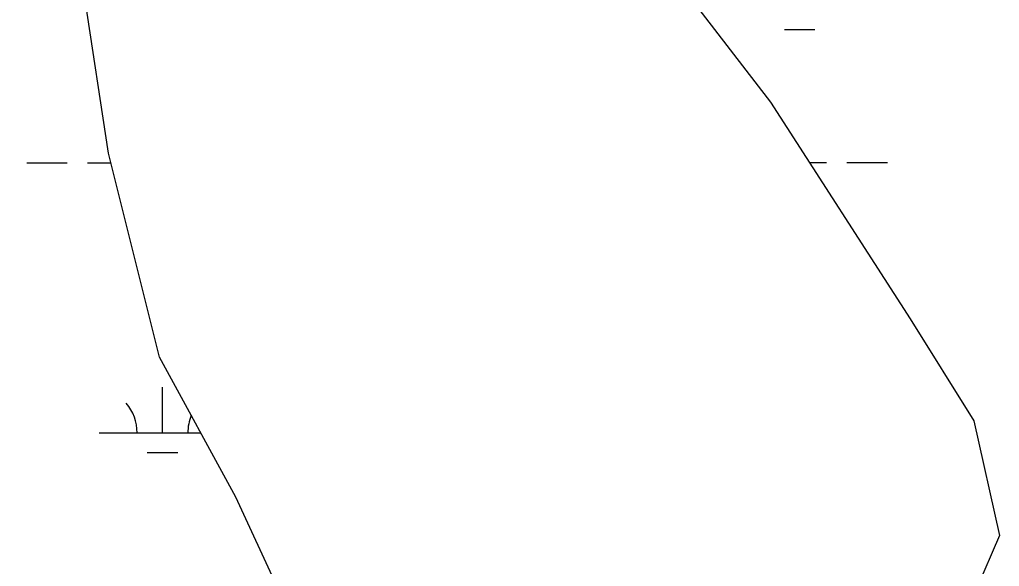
# Model space of a CAD drawing. Extents: x 3279314 to 3317160, y 734079 to 759431.
# Drawn here: x 3305407 to 3306179, y 743066 to 743496 of the extents above; entities that cross this region are included whole.
import ezdxf

# ---------------------------------------------------------------- set-up
doc = ezdxf.new("R2010")
doc.units = 0
doc.layers.add('V-WETL-SWMP', color=7, linetype='Continuous')

msp = doc.modelspace()

# ---------------------------------------------------------------- linework, layer by layer
at = {"layer": 'V-WETL-SWMP'}
for p, q in [((3305477.29, 743390.75), (3305407.15, 743852.07)), ((3305477.29, 743390.75), (3305407.15, 743852.07)), ((3305767.89, 743731.72), (3305998.37, 743430.87)), ((3305767.89, 743731.72), (3305998.37, 743430.87)), ((3306009.43, 743488.11), (3306033.43, 743488.12)), ((3305998.37, 743430.87), (3306108.59, 743260.38)), ((3305998.37, 743430.87), (3306108.59, 743260.38)), ((3305517.38, 743230.3), (3305477.29, 743390.75)), ((3305517.38, 743230.3), (3305477.29, 743390.75)), ((3305412.73, 743383.16), (3305444.73, 743383.18)), ((3305460.73, 743383.19), (3305479.18, 743383.2)), ((3306029.01, 743383.48), (3306042.64, 743383.48)), ((3306058.64, 743383.49), (3306090.64, 743383.51)), ((3306108.59, 743260.38), (3306158.7, 743180.15)), ((3306108.59, 743260.38), (3306158.7, 743180.15)), ((3305577.5, 743119.98), (3305517.38, 743230.3)), ((3305577.5, 743119.98), (3305517.38, 743230.3)), ((3305519.68, 743170.61), (3305519.67, 743206.61)), ((3306158.7, 743180.15), (3306178.74, 743089.9)), ((3306158.7, 743180.15), (3306178.74, 743089.9)), ((3305469.68, 743170.59), (3305549.9, 743170.63)), ((3305507.69, 743155.18), (3305531.69, 743155.19)), ((3305637.63, 742989.61), (3305577.5, 743119.98)), ((3305637.63, 742989.61), (3305577.5, 743119.98)), ((3306178.74, 743089.9), (3306148.68, 743019.7)), ((3306178.74, 743089.9), (3306148.68, 743019.7))]:
    msp.add_line(p, q, dxfattribs=at)
for centre, start, end in [((3305464.44, 743171.06), 359.25735, 40.801), ((3305574.93, 743171.12), 157.65385, 180.801)]:
    msp.add_arc(centre, 35.25, start, end, dxfattribs=at)

doc.saveas('drawing.dxf')
